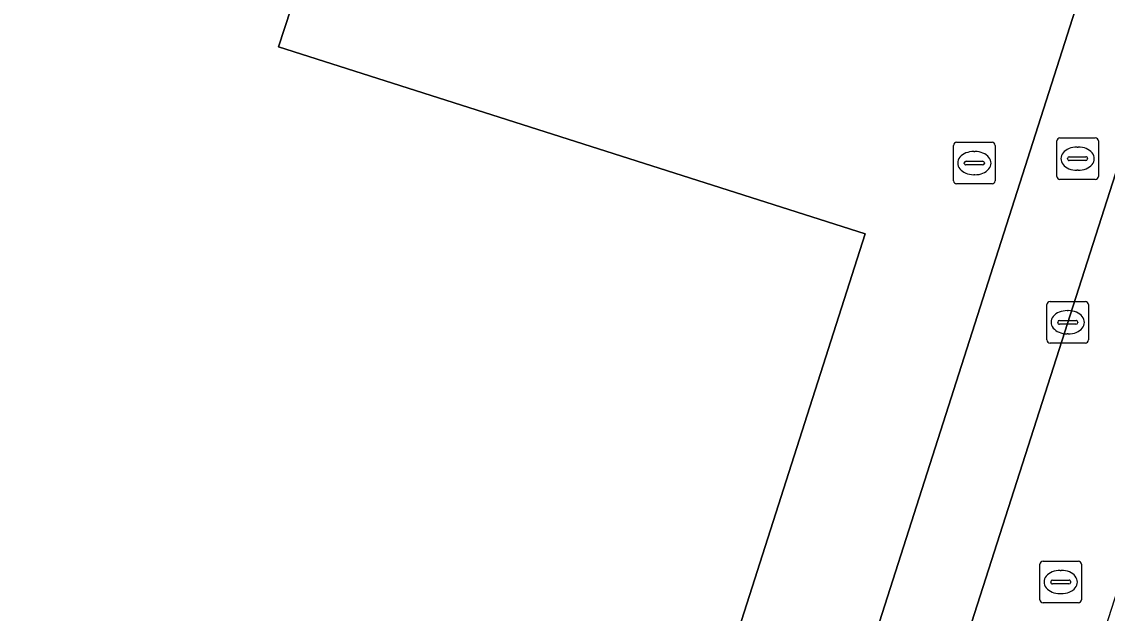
# Model space of a CAD drawing. Extents: x 160675 to 161153, y 383241 to 383714.
# Drawn here: x 161092.96 to 161119.07, y 383439.68 to 383453.9 of the extents above; entities that cross this region are included whole.
import ezdxf

# ---------------------------------------------------------------- set-up
doc = ezdxf.new("R2010")
doc.units = 0
for name, color, linetype in [('IMGEO_Berm_groen', 7, 'Continuous'), ('IMGEO_Brandkraan', 7, 'Continuous'), ('IMGEO_Fietspad_gesloten', 7, 'Continuous'), ('IMGEO_Kolk', 7, 'Continuous'), ('IMGEO_Pand', 7, 'Continuous'), ('IMGEO_Rioolput', 7, 'Continuous'), ('IMGEO_Voetgangersgebied_open', 7, 'Continuous')]:
    doc.layers.add(name, color=color, linetype=linetype)

msp = doc.modelspace()

# ---------------------------------------------------------------- linework, layer by layer
at = {"layer": 'IMGEO_Berm_groen'}
msp.add_lwpolyline([(161107.479, 383403.331), (161107.605, 383403.724), (161123.228, 383452.452), (161120.279, 383453.425), (161113.225, 383431.432), (161101.56, 383395.014), (161107.563, 383393.154), (161107.574, 383393.19), (161107.381, 383400.912)], dxfattribs=at)
at = {"layer": 'IMGEO_Brandkraan'}
for p, q in [((161115.37, 383450.08), (161115.37, 383450.932)), ((161115.445, 383451.006), (161116.297, 383451.006)), ((161116.371, 383450.932), (161116.371, 383450.08)), ((161115.858, 383450.786), (161115.883, 383450.786)), ((161115.629, 383450.5), (161115.629, 383450.512)), ((161116.067, 383450.463), (161115.669, 383450.463)), ((161115.672, 383450.549), (161116.07, 383450.549)), ((161116.113, 383450.512), (161116.113, 383450.5)), ((161115.881, 383450.226), (161115.856, 383450.226)), ((161116.297, 383450.006), (161115.445, 383450.006))]:
    msp.add_line(p, q, dxfattribs=at)
for points in [[(161115.37, 383450.08), (161115.37, 383450.932)], [(161115.445, 383451.006), (161116.297, 383451.006)], [(161116.371, 383450.932), (161116.371, 383450.08)], [(161116.297, 383450.006), (161115.445, 383450.006)]]:
    msp.add_lwpolyline(points, dxfattribs=at)
for centre, radius, start, end in [((161115.447, 383450.93), 0.0765, 91.552, 178.448), ((161115.447, 383450.93), 0.0765, 91.552, 178.448), ((161116.295, 383450.93), 0.0765, 1.552, 88.448), ((161116.295, 383450.93), 0.0765, 1.552, 88.448), ((161115.669, 383450.509), 0.0403, 85.8775, 175.7526), ((161115.666, 383450.499), 0.0366, 178.938, 274.7102), ((161116.07, 383450.506), 0.043, 264.8664, 352.4533), ((161116.074, 383450.511), 0.0386, 1.7309, 96.639), ((161115.447, 383450.082), 0.0765, 181.552, 268.448), ((161115.447, 383450.082), 0.0765, 181.552, 268.448), ((161116.295, 383450.082), 0.0765, 271.552, 358.448), ((161116.295, 383450.082), 0.0765, 271.552, 358.448)]:
    msp.add_arc(centre, radius, start, end, dxfattribs=at)
for centre, major_axis, ratio, start_param, end_param in [((161115.857, 383450.506), (-0.387, 0.002), 0.722429, 4.712389, 7.853982), ((161115.882, 383450.506), (-0.39, 0.002), 0.717154, 1.570796, 4.712389)]:
    msp.add_ellipse(centre, major_axis=major_axis, ratio=ratio, start_param=start_param, end_param=end_param, dxfattribs=at)
at = {"layer": 'IMGEO_Fietspad_gesloten'}
for points in [[(161136.323, 383508.668), (161135.437, 383505.693), (161134.331, 383502.407), (161133.4, 383500), (161132.165, 383496.809), (161130.173, 383491.135), (161127.208, 383481.818), (161122.498, 383467.015), (161120.382, 383460.363), (161120.37, 383460.302), (161118.601, 383455.071), (161118.548, 383454.992), (161111.242, 383432.14), (161095.589, 383383.263), (161087.624, 383358.486), (161087.564, 383358.301), (161083.78, 383346.529), (161083.048, 383344.18), (161082.416, 383341.836)], [(161084.465, 383341.347), (161085.045, 383343.449), (161085.62, 383345.335), (161089.577, 383357.659), (161089.636, 383357.844), (161090.169, 383359.505), (161092.79, 383367.643), (161096.168, 383378.107), (161097.142, 383381.223), (161101.56, 383395.014), (161113.225, 383431.432), (161120.279, 383453.425), (161120.819, 383455.108), (161122.052, 383458.909), (161122.383, 383459.936), (161125.007, 383468.087)]]:
    msp.add_lwpolyline(points, dxfattribs=at)
at = {"layer": 'IMGEO_Kolk'}
for p, q in [((161117.615, 383446.254), (161117.615, 383447.106)), ((161117.69, 383447.18), (161118.542, 383447.18)), ((161118.616, 383447.106), (161118.616, 383446.254)), ((161118.103, 383446.96), (161118.128, 383446.96)), ((161117.874, 383446.674), (161117.874, 383446.686)), ((161118.312, 383446.637), (161117.914, 383446.637)), ((161117.917, 383446.723), (161118.315, 383446.723)), ((161118.358, 383446.686), (161118.358, 383446.674)), ((161118.126, 383446.4), (161118.101, 383446.4)), ((161118.542, 383446.18), (161117.69, 383446.18))]:
    msp.add_line(p, q, dxfattribs=at)
for points in [[(161117.615, 383446.254), (161117.615, 383447.106)], [(161117.69, 383447.18), (161118.542, 383447.18)], [(161118.616, 383447.106), (161118.616, 383446.254)], [(161118.542, 383446.18), (161117.69, 383446.18)]]:
    msp.add_lwpolyline(points, dxfattribs=at)
for centre, radius, start, end in [((161117.692, 383447.104), 0.0765, 91.552, 178.448), ((161117.692, 383447.104), 0.0765, 91.552, 178.448), ((161118.54, 383447.104), 0.0765, 1.552, 88.448), ((161118.54, 383447.104), 0.0765, 1.552, 88.448), ((161117.914, 383446.683), 0.0403, 85.8775, 175.7526), ((161117.911, 383446.673), 0.0366, 178.938, 274.7102), ((161118.315, 383446.68), 0.043, 264.8664, 352.4533), ((161118.319, 383446.685), 0.0386, 1.7309, 96.639), ((161117.692, 383446.256), 0.0765, 181.552, 268.448), ((161117.692, 383446.256), 0.0765, 181.552, 268.448), ((161118.54, 383446.256), 0.0765, 271.552, 358.448), ((161118.54, 383446.256), 0.0765, 271.552, 358.448)]:
    msp.add_arc(centre, radius, start, end, dxfattribs=at)
for centre, major_axis, ratio, start_param, end_param in [((161118.102, 383446.68), (-0.387, 0.002), 0.722429, 4.712389, 7.853982), ((161118.127, 383446.68), (-0.39, 0.002), 0.717154, 1.570796, 4.712389)]:
    msp.add_ellipse(centre, major_axis=major_axis, ratio=ratio, start_param=start_param, end_param=end_param, dxfattribs=at)
at = {"layer": 'IMGEO_Pand'}
msp.add_lwpolyline([(161098.673, 383403.152), (161100.551, 383409.232), (161100.985, 383409.109), (161101.21, 383409.861), (161100.856, 383410.009), (161102.732, 383416.074), (161103.16, 383415.943), (161103.401, 383416.705), (161102.967, 383416.821), (161104.941, 383422.915), (161105.36, 383422.788), (161105.608, 383423.569), (161105.231, 383423.695), (161107.256, 383429.745), (161107.589, 383430.789), (161107.493, 383430.819), (161113.247, 383448.803), (161099.14, 383453.302), (161099.585, 383454.678), (161092.303, 383457.008)], dxfattribs=at)
at = {"layer": 'IMGEO_Rioolput'}
for p, q in [((161117.852, 383450.187), (161117.852, 383451.039)), ((161117.927, 383451.113), (161118.779, 383451.113)), ((161118.853, 383451.039), (161118.853, 383450.187)), ((161118.34, 383450.893), (161118.365, 383450.893)), ((161118.111, 383450.607), (161118.111, 383450.619)), ((161118.549, 383450.57), (161118.151, 383450.57)), ((161118.154, 383450.656), (161118.552, 383450.656)), ((161118.595, 383450.619), (161118.595, 383450.607)), ((161118.363, 383450.333), (161118.338, 383450.333)), ((161118.779, 383450.113), (161117.927, 383450.113)), ((161117.447, 383440.01), (161117.447, 383440.862)), ((161117.522, 383440.936), (161118.374, 383440.936)), ((161118.448, 383440.862), (161118.448, 383440.01)), ((161117.749, 383440.479), (161118.147, 383440.479)), ((161117.935, 383440.716), (161117.96, 383440.716)), ((161117.706, 383440.43), (161117.706, 383440.442)), ((161118.144, 383440.393), (161117.746, 383440.393)), ((161118.19, 383440.442), (161118.19, 383440.43)), ((161117.958, 383440.156), (161117.933, 383440.156)), ((161118.374, 383439.936), (161117.522, 383439.936))]:
    msp.add_line(p, q, dxfattribs=at)
for points in [[(161117.852, 383450.187), (161117.852, 383451.039)], [(161117.927, 383451.113), (161118.779, 383451.113)], [(161118.853, 383451.039), (161118.853, 383450.187)], [(161118.779, 383450.113), (161117.927, 383450.113)], [(161117.447, 383440.01), (161117.447, 383440.862)], [(161117.522, 383440.936), (161118.374, 383440.936)], [(161118.448, 383440.862), (161118.448, 383440.01)], [(161118.374, 383439.936), (161117.522, 383439.936)]]:
    msp.add_lwpolyline(points, dxfattribs=at)
for centre, radius, start, end in [((161117.929, 383451.037), 0.0765, 91.552, 178.448), ((161117.929, 383451.037), 0.0765, 91.552, 178.448), ((161118.777, 383451.037), 0.0765, 1.552, 88.448), ((161118.777, 383451.037), 0.0765, 1.552, 88.448), ((161118.151, 383450.616), 0.0403, 85.8775, 175.7526), ((161118.148, 383450.606), 0.0366, 178.938, 274.7102), ((161118.552, 383450.613), 0.043, 264.8664, 352.4533), ((161118.556, 383450.618), 0.0386, 1.7309, 96.639), ((161117.929, 383450.189), 0.0765, 181.552, 268.448), ((161117.929, 383450.189), 0.0765, 181.552, 268.448), ((161118.777, 383450.189), 0.0765, 271.552, 358.448), ((161118.777, 383450.189), 0.0765, 271.552, 358.448), ((161117.524, 383440.86), 0.0765, 91.552, 178.448), ((161117.524, 383440.86), 0.0765, 91.552, 178.448), ((161118.372, 383440.86), 0.0765, 1.552, 88.448), ((161118.372, 383440.86), 0.0765, 1.552, 88.448), ((161117.746, 383440.439), 0.0403, 85.8775, 175.7526), ((161118.151, 383440.441), 0.0386, 1.7309, 96.639), ((161117.743, 383440.429), 0.0366, 178.938, 274.7102), ((161118.147, 383440.436), 0.043, 264.8664, 352.4533), ((161117.524, 383440.012), 0.0765, 181.552, 268.448), ((161117.524, 383440.012), 0.0765, 181.552, 268.448), ((161118.372, 383440.012), 0.0765, 271.552, 358.448), ((161118.372, 383440.012), 0.0765, 271.552, 358.448)]:
    msp.add_arc(centre, radius, start, end, dxfattribs=at)
for centre, major_axis, ratio, start_param, end_param in [((161118.339, 383450.613), (-0.387, 0.002), 0.722429, 4.712389, 7.853982), ((161118.364, 383450.613), (-0.39, 0.002), 0.717154, 1.570796, 4.712389), ((161117.934, 383440.436), (-0.387, 0.002), 0.722429, 4.712389, 7.853982), ((161117.959, 383440.436), (-0.39, 0.002), 0.717154, 1.570796, 4.712389)]:
    msp.add_ellipse(centre, major_axis=major_axis, ratio=ratio, start_param=start_param, end_param=end_param, dxfattribs=at)
at = {"layer": 'IMGEO_Voetgangersgebied_open'}
for points in [[(161092.303, 383457.008), (161099.585, 383454.678), (161099.14, 383453.302), (161113.247, 383448.803), (161107.493, 383430.819), (161107.589, 383430.789), (161107.256, 383429.745), (161105.231, 383423.695), (161105.608, 383423.569), (161105.36, 383422.788), (161104.941, 383422.915), (161102.967, 383416.821), (161103.401, 383416.705), (161103.16, 383415.943), (161102.732, 383416.074), (161100.856, 383410.009), (161101.21, 383409.861), (161100.985, 383409.109), (161100.551, 383409.232), (161098.673, 383403.152)], [(161095.589, 383383.263), (161111.242, 383432.14), (161118.548, 383454.992)]]:
    msp.add_lwpolyline(points, dxfattribs=at)

doc.saveas('drawing.dxf')
